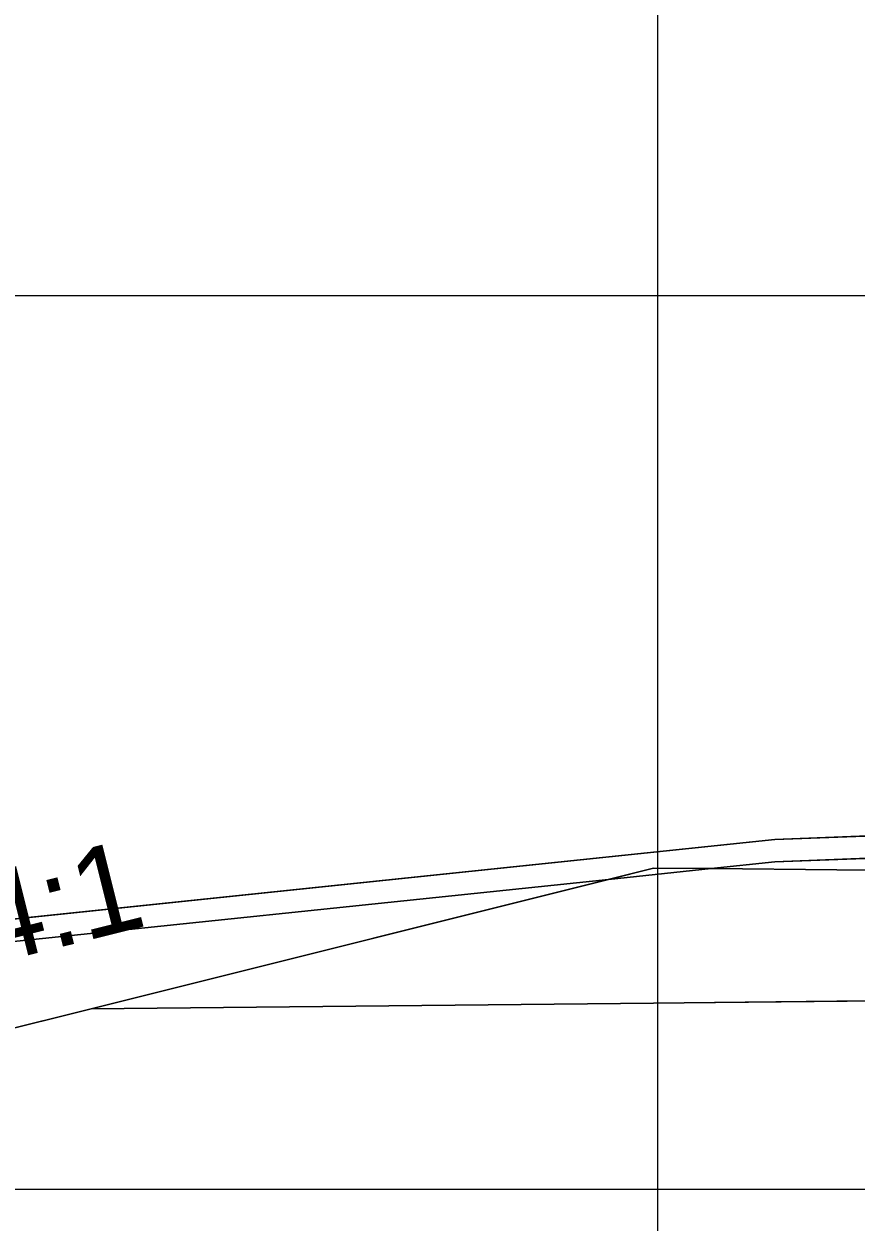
# Model space of a CAD drawing. Extents: x 1131015 to 1136271, y 133453 to 174329.
# Drawn here: x 1132313.36 to 1132322.67, y 159174.29 to 159187.69 of the extents above; entities that cross this region are included whole.
import ezdxf

# ---------------------------------------------------------------- set-up
doc = ezdxf.new("R2010")
doc.units = 0
for name, color, linetype in [('DESIGN - EARTHWORK - Shapes', 7, 'Continuous'), ('DESIGN - ROW - Easement Linework and Patterning', 7, 'Continuous'), ('DESIGN - SHEET - Linework', 7, 'Continuous'), ('DESIGN - TYPICAL - Finished Grade and Subgrade', 7, 'Continuous'), ('DESIGN - TYPICAL - Finished Grade Slopes Text', 7, 'Continuous'), ('SURVEY - GROUND - Bottom of Topsoil Layer', 7, 'Continuous'), ('SURVEY - GROUND - Top of Ground', 7, 'Continuous')]:
    doc.layers.add(name, color=color, linetype=linetype)

msp = doc.modelspace()

# ---------------------------------------------------------------- linework, layer by layer
at = {"layer": 'DESIGN - EARTHWORK - Shapes'}
for points in [[(1132321.05, 159178.243), (1132320.408, 159178.249), (1132319.904, 159178.123), (1132304.586, 159176.523), (1132304.015, 159176.714), (1132321.764, 159178.567), (1132333.028, 159179.011), (1132334.274, 159179.072), (1132335.4, 159179.118), (1132335.4, 159178.868), (1132334.274, 159178.822), (1132333.028, 159178.761), (1132321.764, 159178.317)], [(1132321.05, 159178.243), (1132320.408, 159178.249), (1132319.904, 159178.123), (1132304.586, 159176.523), (1132304.015, 159176.714), (1132321.764, 159178.567), (1132333.028, 159179.011), (1132334.274, 159179.072), (1132335.4, 159179.118), (1132335.4, 159178.868), (1132334.274, 159178.822), (1132333.028, 159178.761), (1132321.764, 159178.317)], [(1132304.586, 159176.523), (1132319.904, 159178.123), (1132320.408, 159178.249), (1132321.05, 159178.243), (1132321.764, 159178.317), (1132333.028, 159178.761), (1132334.274, 159178.822), (1132335.4, 159178.868), (1132335.4, 159179.118), (1132334.274, 159179.072), (1132333.028, 159179.011), (1132321.764, 159178.567), (1132304.015, 159176.714)], [(1132304.586, 159176.523), (1132319.904, 159178.123), (1132320.408, 159178.249), (1132321.05, 159178.243), (1132321.764, 159178.317), (1132333.028, 159178.761), (1132334.274, 159178.822), (1132335.4, 159178.868), (1132335.4, 159179.118), (1132334.274, 159179.072), (1132333.028, 159179.011), (1132321.764, 159178.567), (1132304.015, 159176.714)], [(1132321.05, 159178.243), (1132320.408, 159178.249), (1132319.904, 159178.123), (1132304.586, 159176.523), (1132304.015, 159176.714), (1132321.764, 159178.567), (1132333.028, 159179.011), (1132334.274, 159179.072), (1132335.4, 159179.118), (1132335.4, 159178.868), (1132334.274, 159178.822), (1132333.028, 159178.761), (1132321.764, 159178.317)], [(1132321.05, 159178.243), (1132320.408, 159178.249), (1132319.904, 159178.123), (1132304.586, 159176.523), (1132304.015, 159176.714), (1132321.764, 159178.567), (1132333.028, 159179.011), (1132334.274, 159179.072), (1132335.4, 159179.118), (1132335.4, 159178.868), (1132334.274, 159178.822), (1132333.028, 159178.761), (1132321.764, 159178.317)], [(1132321.05, 159178.243), (1132320.408, 159178.249), (1132319.904, 159178.123), (1132304.586, 159176.523), (1132304.015, 159176.714), (1132321.764, 159178.567), (1132333.028, 159179.011), (1132334.274, 159179.072), (1132335.4, 159179.118), (1132335.4, 159178.868), (1132334.274, 159178.822), (1132333.028, 159178.761), (1132321.764, 159178.317)], [(1132321.05, 159178.243), (1132320.408, 159178.249), (1132319.904, 159178.123), (1132304.586, 159176.523), (1132304.015, 159176.714), (1132321.764, 159178.567), (1132333.028, 159179.011), (1132334.274, 159179.072), (1132335.4, 159179.118), (1132335.4, 159178.868), (1132334.274, 159178.822), (1132333.028, 159178.761), (1132321.764, 159178.317)], [(1132321.05, 159178.243), (1132320.408, 159178.249), (1132319.904, 159178.123), (1132304.586, 159176.523), (1132304.015, 159176.714), (1132321.764, 159178.567), (1132333.028, 159179.011), (1132334.274, 159179.072), (1132335.4, 159179.118), (1132335.4, 159178.868), (1132334.274, 159178.822), (1132333.028, 159178.761), (1132321.764, 159178.317)], [(1132321.05, 159178.243), (1132320.408, 159178.249), (1132319.904, 159178.123), (1132304.586, 159176.523), (1132304.015, 159176.714), (1132321.764, 159178.567), (1132333.028, 159179.011), (1132334.274, 159179.072), (1132335.4, 159179.118), (1132335.4, 159178.868), (1132334.274, 159178.822), (1132333.028, 159178.761), (1132321.764, 159178.317)], [(1132321.05, 159178.243), (1132320.408, 159178.249), (1132319.904, 159178.123), (1132304.586, 159176.523), (1132304.015, 159176.714), (1132321.764, 159178.567), (1132333.028, 159179.011), (1132334.274, 159179.072), (1132335.4, 159179.118), (1132335.4, 159178.868), (1132334.274, 159178.822), (1132333.028, 159178.761), (1132321.764, 159178.317)], [(1132321.05, 159178.243), (1132320.408, 159178.249), (1132319.904, 159178.123), (1132304.586, 159176.523), (1132304.015, 159176.714), (1132321.764, 159178.567), (1132333.028, 159179.011), (1132334.274, 159179.072), (1132335.4, 159179.118), (1132335.4, 159178.868), (1132334.274, 159178.822), (1132333.028, 159178.761), (1132321.764, 159178.317)], [(1132321.05, 159178.243), (1132320.408, 159178.249), (1132319.904, 159178.123), (1132304.586, 159176.523), (1132304.015, 159176.714), (1132321.764, 159178.567), (1132333.028, 159179.011), (1132334.274, 159179.072), (1132335.4, 159179.118), (1132335.4, 159178.868), (1132334.274, 159178.822), (1132333.028, 159178.761), (1132321.764, 159178.317)], [(1132321.05, 159178.243), (1132320.408, 159178.249), (1132319.904, 159178.123), (1132304.586, 159176.523), (1132304.015, 159176.714), (1132321.764, 159178.567), (1132333.028, 159179.011), (1132334.274, 159179.072), (1132335.4, 159179.118), (1132335.4, 159178.868), (1132334.274, 159178.822), (1132333.028, 159178.761), (1132321.764, 159178.317)], [(1132321.05, 159178.243), (1132320.408, 159178.249), (1132319.904, 159178.123), (1132304.586, 159176.523), (1132304.015, 159176.714), (1132321.764, 159178.567), (1132333.028, 159179.011), (1132334.274, 159179.072), (1132335.4, 159179.118), (1132335.4, 159178.868), (1132334.274, 159178.822), (1132333.028, 159178.761), (1132321.764, 159178.317)], [(1132321.05, 159178.243), (1132320.408, 159178.249), (1132319.904, 159178.123), (1132304.586, 159176.523), (1132304.015, 159176.714), (1132321.764, 159178.567), (1132333.028, 159179.011), (1132334.274, 159179.072), (1132335.4, 159179.118), (1132335.4, 159178.868), (1132334.274, 159178.822), (1132333.028, 159178.761), (1132321.764, 159178.317)], [(1132321.05, 159178.243), (1132320.408, 159178.249), (1132319.904, 159178.123), (1132304.586, 159176.523), (1132304.015, 159176.714), (1132321.764, 159178.567), (1132333.028, 159179.011), (1132334.274, 159179.072), (1132335.4, 159179.118), (1132335.4, 159178.868), (1132334.274, 159178.822), (1132333.028, 159178.761), (1132321.764, 159178.317)], [(1132304.586, 159176.523), (1132319.904, 159178.123), (1132320.408, 159178.249), (1132321.05, 159178.243), (1132321.764, 159178.317), (1132333.028, 159178.761), (1132334.274, 159178.822), (1132335.4, 159178.868), (1132335.4, 159179.118), (1132334.274, 159179.072), (1132333.028, 159179.011), (1132321.764, 159178.567), (1132304.015, 159176.714)], [(1132304.586, 159176.523), (1132319.904, 159178.123), (1132314.113, 159176.675), (1132308.408, 159175.249)], [(1132304.586, 159176.523), (1132319.904, 159178.123), (1132314.113, 159176.675), (1132308.408, 159175.249)], [(1132304.586, 159176.523), (1132319.904, 159178.123), (1132314.113, 159176.675), (1132308.408, 159175.249)], [(1132304.586, 159176.523), (1132319.904, 159178.123), (1132314.113, 159176.675), (1132308.408, 159175.249)], [(1132304.586, 159176.523), (1132319.904, 159178.123), (1132314.113, 159176.675), (1132308.408, 159175.249)], [(1132304.586, 159176.523), (1132319.904, 159178.123), (1132314.113, 159176.675), (1132308.408, 159175.249)], [(1132304.586, 159176.523), (1132319.904, 159178.123), (1132314.113, 159176.675), (1132308.408, 159175.249)], [(1132304.586, 159176.523), (1132319.904, 159178.123), (1132314.113, 159176.675), (1132308.408, 159175.249)], [(1132304.586, 159176.523), (1132319.904, 159178.123), (1132314.113, 159176.675), (1132308.408, 159175.249)], [(1132319.904, 159178.123), (1132314.113, 159176.675), (1132308.408, 159175.249), (1132304.586, 159176.523)], [(1132319.904, 159178.123), (1132314.113, 159176.675), (1132308.408, 159175.249), (1132304.586, 159176.523)], [(1132304.586, 159176.523), (1132319.904, 159178.123), (1132314.113, 159176.675), (1132308.408, 159175.249)], [(1132319.904, 159178.123), (1132314.113, 159176.675), (1132308.408, 159175.249), (1132304.586, 159176.523)], [(1132304.586, 159176.523), (1132319.904, 159178.123), (1132314.113, 159176.675), (1132308.408, 159175.249)], [(1132319.904, 159178.123), (1132314.113, 159176.675), (1132308.408, 159175.249), (1132304.586, 159176.523)], [(1132304.586, 159176.523), (1132319.904, 159178.123), (1132314.113, 159176.675), (1132308.408, 159175.249)], [(1132304.586, 159176.523), (1132319.904, 159178.123), (1132314.113, 159176.675), (1132308.408, 159175.249)], [(1132304.586, 159176.523), (1132319.904, 159178.123), (1132314.113, 159176.675), (1132312.972, 159176.39), (1132308.408, 159175.249), (1132304.986, 159176.39)], [(1132321.05, 159178.243), (1132320.408, 159178.249), (1132319.904, 159178.123)], [(1132321.05, 159178.243), (1132320.408, 159178.249), (1132319.904, 159178.123)], [(1132321.05, 159178.243), (1132320.408, 159178.249), (1132319.904, 159178.123)], [(1132321.05, 159178.243), (1132320.408, 159178.249), (1132319.904, 159178.123)], [(1132321.05, 159178.243), (1132320.408, 159178.249), (1132319.904, 159178.123)], [(1132321.05, 159178.243), (1132320.408, 159178.249), (1132319.904, 159178.123)], [(1132321.05, 159178.243), (1132320.408, 159178.249), (1132319.904, 159178.123)], [(1132321.05, 159178.243), (1132320.408, 159178.249), (1132319.904, 159178.123)], [(1132321.05, 159178.243), (1132320.408, 159178.249), (1132319.904, 159178.123)], [(1132321.05, 159178.243), (1132320.408, 159178.249), (1132319.904, 159178.123)], [(1132321.05, 159178.243), (1132320.408, 159178.249), (1132319.904, 159178.123)], [(1132321.05, 159178.243), (1132320.408, 159178.249), (1132319.904, 159178.123)], [(1132321.05, 159178.243), (1132320.408, 159178.249), (1132319.904, 159178.123)], [(1132321.05, 159178.243), (1132320.408, 159178.249), (1132319.904, 159178.123)], [(1132321.05, 159178.243), (1132320.408, 159178.249), (1132319.904, 159178.123)], [(1132321.05, 159178.243), (1132320.408, 159178.249), (1132319.904, 159178.123)], [(1132321.05, 159178.243), (1132320.408, 159178.249), (1132319.904, 159178.123)], [(1132321.05, 159178.243), (1132320.408, 159178.249), (1132319.904, 159178.123)], [(1132312.972, 159174.532), (1132312.972, 159176.39), (1132314.113, 159176.675), (1132320.408, 159176.738), (1132322.456, 159176.759), (1132324.456, 159176.779), (1132328.456, 159176.819), (1132332.456, 159176.499), (1132340.456, 159175.859), (1132348.456, 159175.219), (1132352.456, 159174.899), (1132356.456, 159174.579), (1132358.456, 159174.419), (1132359.873, 159174.305), (1132367.815, 159173.67), (1132371.873, 159172.655), (1132369.873, 159170.655), (1132312.972, 159170.655)]]:
    msp.add_lwpolyline(points, close=True, dxfattribs=at)
for points in [[(1132340.456, 159177.209), (1132332.456, 159177.849), (1132328.456, 159178.169), (1132324.456, 159178.209), (1132322.456, 159178.229), (1132321.05, 159178.243), (1132321.764, 159178.317), (1132333.028, 159178.761), (1132334.274, 159178.822), (1132335.4, 159178.868), (1132335.4, 159179.118), (1132340.456, 159178.814)], [(1132340.456, 159177.209), (1132332.456, 159177.849), (1132328.456, 159178.169), (1132324.456, 159178.209), (1132322.456, 159178.229), (1132321.05, 159178.243), (1132321.764, 159178.317), (1132333.028, 159178.761), (1132334.274, 159178.822), (1132335.4, 159178.868), (1132335.4, 159179.118), (1132340.456, 159178.814)], [(1132340.456, 159177.209), (1132332.456, 159177.849), (1132328.456, 159178.169), (1132324.456, 159178.209), (1132322.456, 159178.229), (1132321.05, 159178.243), (1132321.764, 159178.317), (1132333.028, 159178.761), (1132334.274, 159178.822), (1132335.4, 159178.868), (1132335.4, 159179.118), (1132340.456, 159178.814)], [(1132340.456, 159177.209), (1132332.456, 159177.849), (1132328.456, 159178.169), (1132324.456, 159178.209), (1132322.456, 159178.229), (1132321.05, 159178.243), (1132321.764, 159178.317), (1132333.028, 159178.761), (1132334.274, 159178.822), (1132335.4, 159178.868), (1132335.4, 159179.118), (1132340.456, 159178.814)], [(1132340.456, 159177.209), (1132332.456, 159177.849), (1132328.456, 159178.169), (1132324.456, 159178.209), (1132322.456, 159178.229), (1132321.05, 159178.243), (1132321.764, 159178.317), (1132333.028, 159178.761), (1132334.274, 159178.822), (1132335.4, 159178.868), (1132335.4, 159179.118), (1132340.456, 159178.814)], [(1132340.456, 159177.209), (1132332.456, 159177.849), (1132328.456, 159178.169), (1132324.456, 159178.209), (1132322.456, 159178.229), (1132321.05, 159178.243), (1132321.764, 159178.317), (1132333.028, 159178.761), (1132334.274, 159178.822), (1132335.4, 159178.868), (1132335.4, 159179.118), (1132340.456, 159178.814)], [(1132340.456, 159177.209), (1132332.456, 159177.849), (1132328.456, 159178.169), (1132324.456, 159178.209), (1132322.456, 159178.229), (1132321.05, 159178.243), (1132321.764, 159178.317), (1132333.028, 159178.761), (1132334.274, 159178.822), (1132335.4, 159178.868), (1132335.4, 159179.118), (1132340.456, 159178.814)], [(1132340.456, 159177.209), (1132332.456, 159177.849), (1132328.456, 159178.169), (1132324.456, 159178.209), (1132322.456, 159178.229), (1132321.05, 159178.243), (1132321.764, 159178.317), (1132333.028, 159178.761), (1132334.274, 159178.822), (1132335.4, 159178.868), (1132335.4, 159179.118), (1132340.456, 159178.814)], [(1132340.456, 159177.209), (1132332.456, 159177.849), (1132328.456, 159178.169), (1132324.456, 159178.209), (1132322.456, 159178.229), (1132321.05, 159178.243), (1132321.764, 159178.317), (1132333.028, 159178.761), (1132334.274, 159178.822), (1132335.4, 159178.868), (1132335.4, 159179.118), (1132340.456, 159178.814)], [(1132340.456, 159177.209), (1132332.456, 159177.849), (1132328.456, 159178.169), (1132324.456, 159178.209), (1132322.456, 159178.229), (1132321.05, 159178.243), (1132321.764, 159178.317), (1132333.028, 159178.761), (1132334.274, 159178.822), (1132335.4, 159178.868), (1132335.4, 159179.118), (1132340.456, 159178.814)], [(1132340.456, 159177.209), (1132332.456, 159177.849), (1132328.456, 159178.169), (1132324.456, 159178.209), (1132322.456, 159178.229), (1132321.05, 159178.243), (1132321.764, 159178.317), (1132333.028, 159178.761), (1132334.274, 159178.822), (1132335.4, 159178.868), (1132335.4, 159179.118), (1132340.456, 159178.814)], [(1132340.456, 159178.814), (1132335.4, 159179.118), (1132335.4, 159178.868), (1132334.274, 159178.822), (1132333.028, 159178.761), (1132321.764, 159178.317), (1132321.05, 159178.243), (1132322.456, 159178.229), (1132324.456, 159178.209), (1132328.456, 159178.169), (1132332.456, 159177.849), (1132340.456, 159177.209)], [(1132340.456, 159177.209), (1132332.456, 159177.849), (1132328.456, 159178.169), (1132324.456, 159178.209), (1132322.456, 159178.229), (1132321.05, 159178.243), (1132321.764, 159178.317), (1132333.028, 159178.761), (1132334.274, 159178.822), (1132335.4, 159178.868), (1132335.4, 159179.118), (1132340.456, 159178.814)], [(1132340.456, 159177.209), (1132332.456, 159177.849), (1132328.456, 159178.169), (1132324.456, 159178.209), (1132322.456, 159178.229), (1132321.05, 159178.243), (1132321.764, 159178.317), (1132333.028, 159178.761), (1132334.274, 159178.822), (1132335.4, 159178.868), (1132335.4, 159179.118), (1132340.456, 159178.814)], [(1132340.456, 159177.209), (1132332.456, 159177.849), (1132328.456, 159178.169), (1132324.456, 159178.209), (1132322.456, 159178.229), (1132321.05, 159178.243), (1132321.764, 159178.317), (1132333.028, 159178.761), (1132334.274, 159178.822), (1132335.4, 159178.868), (1132335.4, 159179.118), (1132340.456, 159178.814)], [(1132340.456, 159177.209), (1132332.456, 159177.849), (1132328.456, 159178.169), (1132324.456, 159178.209), (1132322.456, 159178.229), (1132321.05, 159178.243), (1132321.764, 159178.317), (1132333.028, 159178.761), (1132334.274, 159178.822), (1132335.4, 159178.868), (1132335.4, 159179.118), (1132340.456, 159178.814)], [(1132340.456, 159178.814), (1132335.4, 159179.118), (1132335.4, 159178.868), (1132334.274, 159178.822), (1132333.028, 159178.761), (1132321.764, 159178.317), (1132321.05, 159178.243), (1132322.456, 159178.229), (1132324.456, 159178.209), (1132328.456, 159178.169), (1132332.456, 159177.849), (1132340.456, 159177.209)], [(1132340.456, 159178.814), (1132335.4, 159179.118), (1132335.4, 159178.868), (1132334.274, 159178.822), (1132333.028, 159178.761), (1132321.764, 159178.317), (1132321.05, 159178.243), (1132322.456, 159178.229), (1132324.456, 159178.209), (1132328.456, 159178.169), (1132332.456, 159177.849), (1132340.456, 159177.209)], [(1132340.456, 159177.209), (1132332.456, 159177.849), (1132328.456, 159178.169), (1132324.456, 159178.209), (1132322.456, 159178.229), (1132321.05, 159178.243), (1132319.904, 159178.123), (1132314.113, 159176.675), (1132320.408, 159176.738), (1132322.456, 159176.759), (1132324.456, 159176.779), (1132328.456, 159176.819), (1132332.456, 159176.499), (1132340.456, 159175.859)], [(1132340.456, 159177.209), (1132332.456, 159177.849), (1132328.456, 159178.169), (1132324.456, 159178.209), (1132322.456, 159178.229), (1132321.05, 159178.243), (1132319.904, 159178.123), (1132314.113, 159176.675), (1132320.408, 159176.738), (1132322.456, 159176.759), (1132324.456, 159176.779), (1132328.456, 159176.819), (1132332.456, 159176.499), (1132340.456, 159175.859)], [(1132340.456, 159177.209), (1132332.456, 159177.849), (1132328.456, 159178.169), (1132324.456, 159178.209), (1132322.456, 159178.229), (1132321.05, 159178.243), (1132319.904, 159178.123), (1132314.113, 159176.675), (1132320.408, 159176.738), (1132322.456, 159176.759), (1132324.456, 159176.779), (1132328.456, 159176.819), (1132332.456, 159176.499), (1132340.456, 159175.859)], [(1132340.456, 159177.209), (1132332.456, 159177.849), (1132328.456, 159178.169), (1132324.456, 159178.209), (1132322.456, 159178.229), (1132321.05, 159178.243), (1132319.904, 159178.123), (1132314.113, 159176.675), (1132320.408, 159176.738), (1132322.456, 159176.759), (1132324.456, 159176.779), (1132328.456, 159176.819), (1132332.456, 159176.499), (1132340.456, 159175.859)], [(1132340.456, 159177.209), (1132332.456, 159177.849), (1132328.456, 159178.169), (1132324.456, 159178.209), (1132322.456, 159178.229), (1132321.05, 159178.243), (1132319.904, 159178.123), (1132314.113, 159176.675), (1132320.408, 159176.738), (1132322.456, 159176.759), (1132324.456, 159176.779), (1132328.456, 159176.819), (1132332.456, 159176.499), (1132340.456, 159175.859)], [(1132340.456, 159177.209), (1132332.456, 159177.849), (1132328.456, 159178.169), (1132324.456, 159178.209), (1132322.456, 159178.229), (1132321.05, 159178.243), (1132319.904, 159178.123), (1132314.113, 159176.675), (1132320.408, 159176.738), (1132322.456, 159176.759), (1132324.456, 159176.779), (1132328.456, 159176.819), (1132332.456, 159176.499), (1132340.456, 159175.859)], [(1132340.456, 159177.209), (1132332.456, 159177.849), (1132328.456, 159178.169), (1132324.456, 159178.209), (1132322.456, 159178.229), (1132321.05, 159178.243), (1132319.904, 159178.123), (1132314.113, 159176.675), (1132320.408, 159176.738), (1132322.456, 159176.759), (1132324.456, 159176.779), (1132328.456, 159176.819), (1132332.456, 159176.499), (1132340.456, 159175.859)], [(1132340.456, 159177.209), (1132332.456, 159177.849), (1132328.456, 159178.169), (1132324.456, 159178.209), (1132322.456, 159178.229), (1132321.05, 159178.243), (1132319.904, 159178.123), (1132314.113, 159176.675), (1132320.408, 159176.738), (1132322.456, 159176.759), (1132324.456, 159176.779), (1132328.456, 159176.819), (1132332.456, 159176.499), (1132340.456, 159175.859)], [(1132340.456, 159177.209), (1132332.456, 159177.849), (1132328.456, 159178.169), (1132324.456, 159178.209), (1132322.456, 159178.229), (1132321.05, 159178.243), (1132319.904, 159178.123), (1132314.113, 159176.675), (1132320.408, 159176.738), (1132322.456, 159176.759), (1132324.456, 159176.779), (1132328.456, 159176.819), (1132332.456, 159176.499), (1132340.456, 159175.859)], [(1132340.456, 159177.209), (1132332.456, 159177.849), (1132328.456, 159178.169), (1132324.456, 159178.209), (1132322.456, 159178.229), (1132321.05, 159178.243), (1132319.904, 159178.123), (1132314.113, 159176.675), (1132320.408, 159176.738), (1132322.456, 159176.759), (1132324.456, 159176.779), (1132328.456, 159176.819), (1132332.456, 159176.499), (1132340.456, 159175.859)], [(1132340.456, 159175.859), (1132332.456, 159176.499), (1132328.456, 159176.819), (1132324.456, 159176.779), (1132322.456, 159176.759), (1132320.408, 159176.738), (1132314.113, 159176.675), (1132319.904, 159178.123), (1132321.05, 159178.243), (1132322.456, 159178.229), (1132324.456, 159178.209), (1132328.456, 159178.169), (1132332.456, 159177.849), (1132340.456, 159177.209)], [(1132340.456, 159175.859), (1132332.456, 159176.499), (1132328.456, 159176.819), (1132324.456, 159176.779), (1132322.456, 159176.759), (1132320.408, 159176.738), (1132314.113, 159176.675), (1132319.904, 159178.123), (1132321.05, 159178.243), (1132322.456, 159178.229), (1132324.456, 159178.209), (1132328.456, 159178.169), (1132332.456, 159177.849), (1132340.456, 159177.209)], [(1132340.456, 159177.209), (1132332.456, 159177.849), (1132328.456, 159178.169), (1132324.456, 159178.209), (1132322.456, 159178.229), (1132321.05, 159178.243), (1132319.904, 159178.123), (1132314.113, 159176.675), (1132320.408, 159176.738), (1132322.456, 159176.759), (1132324.456, 159176.779), (1132328.456, 159176.819), (1132332.456, 159176.499), (1132340.456, 159175.859)], [(1132340.456, 159175.859), (1132332.456, 159176.499), (1132328.456, 159176.819), (1132324.456, 159176.779), (1132322.456, 159176.759), (1132320.408, 159176.738), (1132314.113, 159176.675), (1132319.904, 159178.123), (1132321.05, 159178.243), (1132322.456, 159178.229), (1132324.456, 159178.209), (1132328.456, 159178.169), (1132332.456, 159177.849), (1132340.456, 159177.209)], [(1132340.456, 159177.209), (1132332.456, 159177.849), (1132328.456, 159178.169), (1132324.456, 159178.209), (1132322.456, 159178.229), (1132321.05, 159178.243), (1132319.904, 159178.123), (1132314.113, 159176.675), (1132320.408, 159176.738), (1132322.456, 159176.759), (1132324.456, 159176.779), (1132328.456, 159176.819), (1132332.456, 159176.499), (1132340.456, 159175.859)], [(1132340.456, 159175.859), (1132332.456, 159176.499), (1132328.456, 159176.819), (1132324.456, 159176.779), (1132322.456, 159176.759), (1132320.408, 159176.738), (1132314.113, 159176.675), (1132319.904, 159178.123), (1132321.05, 159178.243), (1132322.456, 159178.229), (1132324.456, 159178.209), (1132328.456, 159178.169), (1132332.456, 159177.849), (1132340.456, 159177.209)], [(1132340.456, 159175.859), (1132332.456, 159176.499), (1132328.456, 159176.819), (1132324.456, 159176.779), (1132322.456, 159176.759), (1132320.408, 159176.738), (1132314.113, 159176.675), (1132319.904, 159178.123), (1132321.05, 159178.243), (1132322.456, 159178.229), (1132324.456, 159178.209), (1132328.456, 159178.169), (1132332.456, 159177.849), (1132340.456, 159177.209)], [(1132340.456, 159175.859), (1132332.456, 159176.499), (1132328.456, 159176.819), (1132324.456, 159176.779), (1132322.456, 159176.759), (1132320.408, 159176.738), (1132314.113, 159176.675), (1132319.904, 159178.123), (1132321.05, 159178.243), (1132322.456, 159178.229), (1132324.456, 159178.209), (1132328.456, 159178.169), (1132332.456, 159177.849), (1132340.456, 159177.209)]]:
    msp.add_lwpolyline(points, dxfattribs=at)
at = {"layer": 'DESIGN - ROW - Easement Linework and Patterning'}
msp.add_lwpolyline([(1132312.972, 159170.655), (1132312.972, 159176.39), (1132314.113, 159176.675), (1132328.456, 159176.819), (1132367.815, 159173.67), (1132371.873, 159172.655), (1132369.873, 159170.655)], close=True, dxfattribs=at)
at = {"layer": 'DESIGN - SHEET - Linework'}
for p, q in [((1132320.456, 159114.655), (1132320.456, 159324.655)), ((1132190.456, 159184.655), (1132490.456, 159184.655)), ((1132190.456, 159174.655), (1132490.456, 159174.655))]:
    msp.add_line(p, q, dxfattribs=at)
at = {"layer": 'DESIGN - TYPICAL - Finished Grade and Subgrade'}
for p, q in [((1132320.408, 159178.249), (1132314.113, 159176.675)), ((1132322.456, 159178.229), (1132320.408, 159178.249)), ((1132324.456, 159178.209), (1132322.456, 159178.229)), ((1132314.113, 159176.675), (1132308.408, 159175.249)), ((1132320.408, 159176.738), (1132314.113, 159176.675)), ((1132322.456, 159176.759), (1132320.408, 159176.738)), ((1132324.456, 159176.779), (1132322.456, 159176.759))]:
    msp.add_line(p, q, dxfattribs=at)
at = {"layer": 'SURVEY - GROUND - Bottom of Topsoil Layer'}
for p, q in [((1132321.764, 159178.317), (1132333.028, 159178.761)), ((1132302.894, 159176.347), (1132321.764, 159178.317))]:
    msp.add_line(p, q, dxfattribs=at)
at = {"layer": 'SURVEY - GROUND - Top of Ground'}
for p, q in [((1132321.764, 159178.567), (1132333.028, 159179.011)), ((1132302.894, 159176.597), (1132321.764, 159178.567))]:
    msp.add_line(p, q, dxfattribs=at)

# ---------------------------------------------------------------- texts
at = {"layer": 'DESIGN - TYPICAL - Finished Grade Slopes Text'}
msp.add_text('4:1', height=1, rotation=14.0362, dxfattribs=at).set_placement((1132312.959, 159177.16))

doc.saveas('drawing.dxf')
